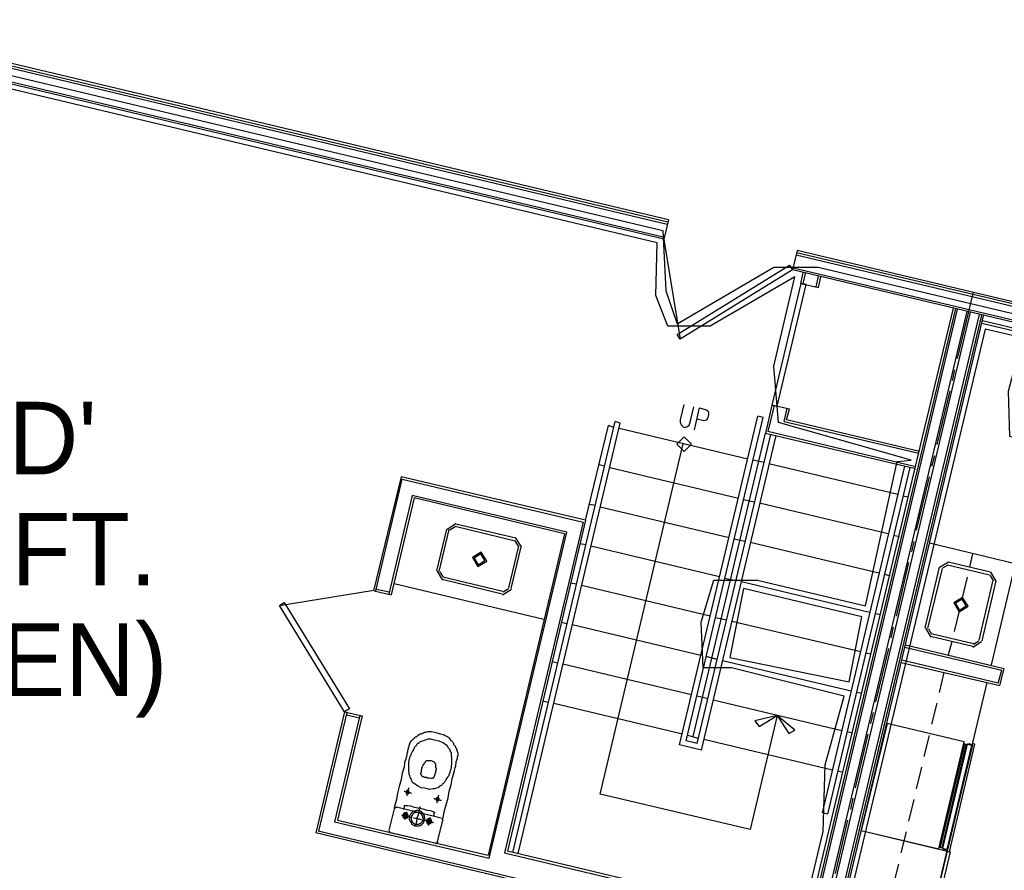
# Model space of a CAD drawing. Header units: feet. Extents: x -79 to 198, y -22 to 181.
# Tile 360 of 656: x 44 to 66, y 29 to 49. Entities that reach past the tile are written whole.
import ezdxf
from ezdxf.enums import TextEntityAlignment as Align

# ---------------------------------------------------------------- set-up
doc = ezdxf.new("R2010")
doc.units = ezdxf.units.FT
for name, color, linetype in [('A-AREA-COMUN', 252, 'CONTINUOUS'), ('A-AREA-UNIDAD', 30, 'CONTINUOUS'), ('A-LINEA', 7, 'CONTINUOUS'), ('A-TEXTO-PDF', 3, 'CONTINUOUS')]:
    doc.layers.add(name, color=color, linetype=linetype)

msp = doc.modelspace()

# ---------------------------------------------------------------- linework, layer by layer
at = {"layer": 'A-AREA-COMUN'}
msp.add_lwpolyline([(28.928, 50.9333), (58.208, 43.9644), (58.272, 42.5956), (58.528, 41.8489), (60.72, 43.1289), (61.728, 43.1289), (66.432, 42.0089)], dxfattribs=at)
at = {"layer": 'A-AREA-UNIDAD'}
for points in [[(58.912, 18.0444), (61.84, 30.3289), (61.888, 31.84), (62.32, 33.4044), (59.76, 34.0444), (59.12, 34.0444), (59.072, 35.0756), (59.36, 36.0356), (60.352, 36.0356), (62.8, 35.4489), (63.52, 38.72), (63.84, 38.7556), (60.832, 39.6089), (60.72, 40.8889), (61.2, 42.9156), (59.28, 41.7956), (58.32, 41.7956), (58.048, 42.4889), (58.08, 43.68), (28.96, 50.6133)], [(80.352, 43.2), (76.08, 44.2489), (77.2, 42.3289), (77.2, 41.28), (76.608, 41.0489), (75.328, 41.0489), (75.008, 39.7156), (73.408, 39.84), (73.28, 39.3956), (72.128, 39.3956), (72.08, 40.16), (70.912, 40.3556), (70.848, 40.64), (70.32, 38.4889), (69.088, 38.5244), (66.08, 39.2889), (66.048, 40.32), (66.368, 41.5289), (65.52, 41.7244), (62.048, 27.1644)]]:
    msp.add_lwpolyline(points, dxfattribs=at)
msp.add_lwpolyline([(60.032, 35.84), (59.728, 34.2756), (62.432, 33.7244), (62.72, 35.2)], close=True, dxfattribs=at)
at = {"layer": 'A-LINEA'}
for p, q in [((58.32, 44.1511), (17.88, 53.7644)), ((58.3067, 44.0978), (17.88, 53.7111)), ((58.3333, 44.2044), (17.8933, 53.8178)), ((58.24, 43.8044), (17.8, 53.4178)), ((58.2267, 43.7644), (17.7867, 53.3778)), ((58.3333, 44.2044), (58.2267, 43.7644)), ((58.2281, 43.7597), (58.5955, 41.4968)), ((61.2533, 43.5111), (61.1467, 43.0711)), ((74.6667, 40.2178), (61.2267, 43.4044)), ((74.6267, 40.2844), (61.24, 43.4578)), ((74.5867, 40.3378), (61.2533, 43.5111)), ((74.88, 39.8578), (61.16, 43.1111)), ((74.92, 39.7911), (61.1467, 43.0711)), ((61.3333, 42.7644), (61.3867, 43.0044)), ((61.3867, 42.7511), (61.44, 42.9911)), ((61.68, 42.6844), (61.7333, 42.9244)), ((64.8933, 41.0578), (65.2533, 42.5644)), ((59.04, 17.7244), (64.8533, 42.1911)), ((59.08, 17.6711), (64.8933, 42.1778)), ((59.24, 17.4444), (65.1067, 42.1244)), ((59.3067, 17.3644), (65.1867, 42.1111)), ((59.4667, 17.1511), (65.3867, 42.0578)), ((59.5067, 17.0978), (65.44, 42.0444)), ((59.5467, 17.0311), (65.48, 42.0311)), ((64.0533, 39.0844), (64.8, 42.2044)), ((65.44, 41.8578), (70.68, 40.6178)), ((70.7333, 40.6578), (65.4533, 41.9111)), ((64.7733, 40.5644), (64.8267, 40.8044)), ((64.4267, 39.1111), (64.72, 40.3244)), ((60.7333, 39.9911), (60.5867, 39.4044)), ((60.96, 39.6311), (61.0267, 39.9244)), ((54.8, 29.8578), (57.12, 39.6311)), ((54.92, 29.8311), (57.24, 39.5911)), ((56.4533, 37.3911), (56.9733, 39.5378)), ((57.0933, 39.4978), (56.9733, 39.5378)), ((57.24, 39.5911), (57.12, 39.6311)), ((58.5867, 32.2978), (60.36, 39.7511)), ((58.7333, 32.3911), (60.48, 39.7244)), ((60.48, 39.7244), (60.36, 39.7511)), ((60.96, 39.6311), (64.0133, 38.9111)), ((64.0267, 38.9511), (61.0133, 39.6711)), ((60.1333, 38.7778), (57.2133, 39.4711)), ((58.8933, 32.4844), (60.5333, 39.3644)), ((58.9867, 32.3244), (60.6533, 39.3378)), ((63.9467, 38.6044), (60.5867, 39.4044)), ((56.7867, 31.1778), (58.6667, 39.1244)), ((59.08, 32.1778), (60.7733, 39.3111)), ((58.9867, 17.7778), (64.0533, 39.0844)), ((56.88, 38.6178), (56.76, 38.6444)), ((60.4933, 38.6978), (60.2533, 38.7511)), ((63.5333, 37.9778), (60.6133, 38.6711)), ((64.3067, 38.6178), (64.3733, 38.8578)), ((59.92, 37.8844), (57, 38.5778)), ((61.8267, 30.7511), (63.6933, 38.6178)), ((61.9467, 30.7244), (63.8133, 38.5911)), ((52.2667, 38.3778), (51.64, 35.7911)), ((51.6933, 35.7911), (52.2933, 38.3244)), ((56.4533, 37.3911), (52.2667, 38.3778)), ((52.2933, 38.3244), (56.4, 37.3511)), ((63.96, 37.1644), (64.2533, 38.3778)), ((52.52, 37.9511), (51.9867, 35.7111)), ((52.56, 37.8978), (52.04, 35.6978)), ((56.0267, 37.1244), (52.52, 37.9511)), ((55.9733, 37.0844), (52.56, 37.8978)), ((56.6667, 37.7244), (56.5467, 37.7511)), ((60.28, 37.8044), (60.04, 37.8578)), ((63.32, 37.0844), (60.4, 37.7778)), ((63.7733, 37.9111), (63.6533, 37.9378)), ((59.7067, 36.9911), (56.7867, 37.6844)), ((53.5119, 37.3066), (53.3112, 37.183)), ((53.5067, 37.3111), (54.8667, 36.9911)), ((56.4, 37.3511), (54.6133, 29.8444)), ((56.4533, 37.3911), (54.68, 29.8844)), ((53.08, 36.2444), (53.3067, 37.1911)), ((53.1333, 36.2311), (53.36, 37.1778)), ((53.4965, 37.2417), (53.376, 37.1676)), ((53.4933, 37.2578), (54.8533, 36.9244)), ((55.9733, 37.0844), (54.24, 29.7911)), ((54.2667, 29.7244), (56.0267, 37.1244)), ((54.9306, 36.8013), (54.8565, 36.9217)), ((54.9955, 36.7859), (54.8719, 36.9866)), ((56.4533, 36.8311), (56.3333, 36.8578)), ((60.0667, 36.9111), (59.8267, 36.9644)), ((63.1067, 36.1911), (60.1867, 36.8844)), ((63.5733, 37.0178), (63.44, 37.0444)), ((63.8533, 36.6711), (63.9067, 36.9111)), ((66.2, 36.4044), (64.2533, 36.8711)), ((54.9333, 36.8044), (54.7067, 35.8578)), ((54.9867, 36.7911), (54.76, 35.8444)), ((59.4933, 36.1111), (56.5733, 36.8044)), ((63.5067, 35.2178), (63.7867, 36.4311)), ((64.6852, 36.4399), (64.4845, 36.3163)), ((64.68, 36.4444), (65.64, 36.2178)), ((65.2267, 36.6311), (65.16, 36.3378)), ((53.0845, 36.2363), (53.2081, 36.0356)), ((53.1494, 36.2209), (53.2235, 36.1005)), ((64.16, 34.9511), (64.48, 36.3244)), ((64.2133, 34.9378), (64.5467, 36.2978)), ((64.6698, 36.3751), (64.5494, 36.3009)), ((64.6667, 36.3778), (65.6133, 36.1511)), ((65.7688, 36.0126), (65.6452, 36.2133)), ((66.2, 36.4044), (65.6533, 34.1111)), ((54.56, 35.7111), (53.2, 36.0444)), ((54.5733, 35.7778), (53.2133, 36.0978)), ((56.24, 35.9378), (56.12, 35.9644)), ((59.8533, 36.0178), (59.6133, 36.0711)), ((62.8933, 35.2978), (59.9867, 35.9911)), ((63.36, 36.1244), (63.2267, 36.1644)), ((65.1067, 36.0978), (64.9867, 35.6044)), ((65.6933, 36.0311), (65.3733, 34.6711)), ((65.76, 36.0178), (65.44, 34.6578)), ((65.704, 36.028), (65.6298, 36.1484)), ((51.6485, 35.7943), (49.5074, 35.4502)), ((51.6533, 35.7911), (52.04, 35.6978)), ((51.7067, 35.8311), (52, 35.7644)), ((55.5067, 35.1378), (52.1067, 35.9511)), ((54.5681, 35.7023), (54.7688, 35.8259)), ((54.5835, 35.7672), (54.704, 35.8413)), ((59.28, 35.2178), (56.36, 35.9111)), ((64.9333, 35.3644), (64.8133, 34.8711)), ((56.0267, 35.0444), (55.9067, 35.0711)), ((59.6533, 35.1244), (59.4, 35.1778)), ((62.6933, 34.4044), (59.7733, 35.0978)), ((63.1467, 35.2444), (63.0267, 35.2711)), ((59.0667, 34.3244), (56.1467, 35.0178)), ((63.3867, 34.7244), (63.44, 34.9644)), ((64.1645, 34.943), (64.2881, 34.7423)), ((64.2294, 34.9276), (64.3035, 34.8072)), ((65.24, 34.5244), (64.28, 34.7511)), ((65.2533, 34.5911), (64.2933, 34.8178)), ((64.76, 34.6311), (64.68, 34.3378)), ((65.2348, 34.5156), (65.4355, 34.6392)), ((65.2502, 34.5805), (65.3706, 34.6547)), ((63.04, 33.2711), (63.3333, 34.4844)), ((63.6933, 34.5111), (65.8933, 33.9911)), ((63.7067, 34.5644), (65.9467, 34.0311)), ((55.8133, 34.1511), (55.6933, 34.1778)), ((59.44, 34.2311), (59.1867, 34.2978)), ((62.48, 33.5111), (59.56, 34.2044)), ((62.9333, 34.3511), (62.8133, 34.3778)), ((65.8133, 33.6978), (63.6267, 34.2178)), ((58.8533, 33.4311), (55.9333, 34.1244)), ((63.6133, 34.1644), (65.8533, 33.6444)), ((65.8133, 33.6978), (65.8933, 33.9911)), ((65.8533, 33.6444), (65.9467, 34.0311)), ((64.48, 33.4844), (64.5867, 33.9378)), ((61.6, 17.0444), (65.56, 33.7111)), ((55.6, 33.2578), (55.48, 33.2844)), ((59.2267, 33.3378), (58.9867, 33.4044)), ((62.2667, 32.6178), (59.3467, 33.3111)), ((62.72, 33.4578), (62.6, 33.4844)), ((58.6533, 32.5378), (55.7333, 33.2311)), ((64.3067, 32.7644), (64.4267, 33.2444)), ((50.9867, 33.0444), (50.3333, 30.2978)), ((50.4, 30.3378), (51.04, 33.0311)), ((51.3333, 32.9644), (50.76, 30.5511)), ((51.3867, 32.9511), (50.8267, 30.5911)), ((50.9867, 33.0444), (51.3867, 32.9511)), ((51.0267, 32.9778), (51.32, 32.9111)), ((62.92, 32.7778), (62.9867, 33.0311)), ((58.9867, 32.3244), (58.7333, 32.3911)), ((59.0133, 32.4444), (58.7733, 32.5111)), ((62.0533, 31.7244), (59.1333, 32.4178)), ((62.5067, 32.5644), (62.3867, 32.5911)), ((62.5733, 31.3244), (62.8667, 32.5378)), ((64.1333, 32.0311), (64.2533, 32.5111)), ((65.1333, 31.8844), (65.2533, 32.4178)), ((59.08, 32.1778), (58.5867, 32.2978)), ((64.5067, 29.9778), (65.0533, 32.3111)), ((64.5067, 29.9778), (65.0533, 32.3111)), ((65.08, 32.2978), (64.5333, 29.9644)), ((65.08, 32.2978), (64.5333, 29.9644)), ((63.96, 31.2978), (64.08, 31.7911)), ((62.2933, 31.6711), (62.1733, 31.6978)), ((64.96, 31.1511), (65.0667, 31.6444)), ((62.4667, 30.8311), (62.52, 31.0844)), ((63.7867, 30.5644), (63.9067, 31.0578)), ((52.1067, 30.8444), (51.9867, 30.3644)), ((52.1641, 30.8832), (52.1079, 30.8486)), ((53.1733, 30.6311), (52.16, 30.8844)), ((64.7867, 30.4178), (64.8933, 30.9111)), ((53.2254, 30.5737), (53.1908, 30.6298)), ((61.9467, 30.7244), (61.8267, 30.7511)), ((50.76, 30.5511), (54.2667, 29.7244)), ((50.8267, 30.5911), (54.24, 29.7911)), ((53.0933, 30.0978), (53.2133, 30.5911)), ((62.12, 29.3778), (62.4, 30.5911)), ((61.3467, 27.6711), (50.3333, 30.2978)), ((61.36, 27.7244), (50.3867, 30.3378)), ((51.9879, 30.3552), (52.0225, 30.299)), ((52.0133, 30.3111), (53.04, 30.0711)), ((62.7067, 30.3511), (64.72, 29.8711)), ((63.6133, 29.8444), (63.7333, 30.3244)), ((64.6133, 29.6978), (64.72, 30.1778)), ((53.0492, 30.059), (53.1054, 30.0937)), ((54.6133, 29.8444), (61.48, 28.2178)), ((61.48, 28.2711), (54.68, 29.8844)), ((64.6533, 29.8844), (64.08, 27.4444)), ((64.72, 29.8711), (64.1467, 27.4311)), ((63.44, 29.1111), (63.56, 29.5911))]:
    msp.add_line(p, q, dxfattribs=at)
for points in [[(61.1467, 43.0711), (58.6, 41.4978), (58.5333, 41.6044), (61.08, 43.1778), (61.1467, 43.0711)], [(61.3333, 42.7644), (61.7333, 42.6711), (61.7867, 42.9111)], [(60.8, 39.9778), (61.4533, 42.7378), (61.3333, 42.7644), (60.68, 40.0044), (60.8, 39.9778)], [(58.68, 40.0178), (58.6, 39.6711), (58.6, 39.6044), (58.6267, 39.5511), (58.6667, 39.5111), (58.6933, 39.4978), (58.7467, 39.5111), (58.8, 39.5511), (58.8267, 39.6178), (58.9067, 39.9644)], [(60.68, 40.0044), (60.5333, 39.3644), (63.9333, 38.5644)], [(61.0133, 39.6711), (61.08, 39.9111), (60.68, 40.0044)], [(58.92, 39.4444), (59.04, 39.9378), (59.1867, 39.8978), (59.2267, 39.8711), (59.24, 39.8444), (59.24, 39.7911), (59.2267, 39.7244), (59.2, 39.6711), (59.1867, 39.6578), (59.1333, 39.6444), (58.9867, 39.6844)], [(58.8533, 39.1178), (58.6867, 39.2844), (58.52, 39.1178), (58.6867, 38.9511), (58.8533, 39.1178)], [(54.2088, 36.4659), (54.0852, 36.6666), (53.8845, 36.543), (54.0081, 36.3423), (54.2088, 36.4659)], [(54.1699, 36.4752), (54.076, 36.6277), (53.9234, 36.5337), (54.0174, 36.3812), (54.1699, 36.4752)], [(50.9867, 33.0444), (49.5067, 35.4578), (49.6133, 35.5244), (51.0933, 33.1111), (50.9867, 33.0444)], [(64.9281, 35.3156), (65.1288, 35.4392), (65.0052, 35.6399), (64.8045, 35.5163), (64.9281, 35.3156)], [(64.9374, 35.3545), (65.0899, 35.4485), (64.996, 35.601), (64.8434, 35.5071), (64.9374, 35.3545)], [(60.8, 32.9644), (60.1867, 30.3778), (56.7867, 31.1778)], [(61.2, 32.6311), (60.8, 32.9644), (60.2933, 32.8444), (60.3867, 32.7111), (60.8, 32.9644), (61.0667, 32.5511), (61.2, 32.6311)], [(64.4667, 29.9378), (65.04, 32.3644), (63.2933, 32.7778), (62.7067, 30.3511), (64.4667, 29.9378)], [(53.2133, 30.5911), (53.2133, 30.6178), (53.2267, 30.6844), (53.2533, 30.8044), (53.2933, 30.9378), (53.3333, 31.0978), (53.36, 31.2444), (53.4, 31.3911), (53.4267, 31.5244), (53.4533, 31.6311), (53.48, 31.7111), (53.4933, 31.7778), (53.5067, 31.8178), (53.5067, 31.8444), (53.5067, 31.8578), (53.52, 31.8711), (53.52, 31.8844), (53.52, 31.8978), (53.52, 31.9111), (53.52, 31.9244), (53.5333, 31.9378), (53.5333, 31.9511), (53.5333, 31.9644), (53.5467, 31.9778), (53.5467, 31.9911), (53.5467, 32.0178), (53.5467, 32.0311), (53.56, 32.0444), (53.56, 32.0578), (53.56, 32.0711), (53.56, 32.0844), (53.56, 32.0978), (53.56, 32.1111), (53.5467, 32.1378), (53.5467, 32.1511), (53.5467, 32.1644), (53.5333, 32.1778), (53.5333, 32.2044), (53.52, 32.2178), (53.5067, 32.2311), (53.5067, 32.2444), (53.4933, 32.2711), (53.48, 32.2844), (53.4667, 32.2978), (53.4667, 32.3244), (53.4533, 32.3378), (53.44, 32.3511), (53.4267, 32.3778), (53.4, 32.3911), (53.3867, 32.4178), (53.3733, 32.4444), (53.3467, 32.4578), (53.3067, 32.4844), (53.2667, 32.4978), (53.2267, 32.5244), (53.16, 32.5378), (53.0933, 32.5644), (53.0267, 32.5778), (52.96, 32.5911), (52.9067, 32.5911), (52.8667, 32.5911), (52.8267, 32.5778), (52.8, 32.5778), (52.7733, 32.5644), (52.7467, 32.5511), (52.72, 32.5378), (52.6933, 32.5378), (52.68, 32.5244), (52.6533, 32.5111), (52.64, 32.4978), (52.6267, 32.4844), (52.6133, 32.4711), (52.5867, 32.4711), (52.5733, 32.4578), (52.56, 32.4444), (52.5467, 32.4311), (52.5333, 32.4178), (52.52, 32.4044), (52.5067, 32.3911), (52.4933, 32.3778), (52.48, 32.3778), (52.48, 32.3644), (52.4667, 32.3511), (52.4667, 32.3378), (52.4533, 32.3111), (52.4533, 32.2978), (52.44, 32.2844), (52.44, 32.2711), (52.44, 32.2578), (52.44, 32.2444), (52.4267, 32.2311), (52.4267, 32.2178), (52.4267, 32.2044), (52.4267, 32.1911), (52.4133, 32.1778), (52.4133, 32.1644), (52.4133, 32.1511), (52.4133, 32.1378), (52.4133, 32.1244), (52.4, 32.1111), (52.4, 32.0844), (52.3867, 32.0311), (52.3733, 31.9778), (52.3467, 31.8978), (52.3333, 31.7911), (52.2933, 31.6578), (52.2667, 31.5111), (52.2267, 31.3511), (52.1867, 31.2044), (52.16, 31.0578), (52.1333, 30.9511), (52.1067, 30.8711), (52.1067, 30.8444)], [(52.8, 31.3111), (52.72, 31.3244), (52.6667, 31.3511), (52.6267, 31.3778), (52.5867, 31.4044), (52.5467, 31.4311), (52.52, 31.4578), (52.5067, 31.4978), (52.4933, 31.5244), (52.48, 31.5511), (52.4667, 31.5778), (52.4667, 31.6044), (52.4533, 31.6178), (52.4533, 31.6444), (52.4533, 31.6711), (52.44, 31.6844), (52.44, 31.7111), (52.44, 31.7244), (52.44, 31.7511), (52.44, 31.7644), (52.44, 31.7911), (52.44, 31.8178), (52.44, 31.8311), (52.44, 31.8578), (52.44, 31.8844), (52.44, 31.9111), (52.4533, 31.9378), (52.4533, 31.9644), (52.4667, 31.9911), (52.4667, 32.0178), (52.48, 32.0444), (52.4933, 32.0711), (52.5067, 32.0978), (52.5067, 32.1111), (52.52, 32.1378), (52.5333, 32.1511), (52.5467, 32.1778), (52.5467, 32.1911), (52.56, 32.2044), (52.5733, 32.2311), (52.5733, 32.2444), (52.5867, 32.2578), (52.6, 32.2711), (52.6133, 32.2844), (52.6267, 32.2978), (52.64, 32.3244), (52.6533, 32.3378), (52.68, 32.3511), (52.6933, 32.3644), (52.7333, 32.3778), (52.76, 32.3911), (52.8, 32.4044), (52.84, 32.4178), (52.88, 32.4311), (52.9333, 32.4311), (52.9867, 32.4178), (53.0533, 32.4044), (53.12, 32.3911), (53.1733, 32.3644), (53.2133, 32.3511), (53.2533, 32.3244), (53.2933, 32.2978), (53.32, 32.2578), (53.3333, 32.2311), (53.36, 32.2044), (53.3733, 32.1911), (53.3733, 32.1644), (53.3867, 32.1378), (53.4, 32.1244), (53.4, 32.0978), (53.4, 32.0844), (53.4, 32.0578), (53.4, 32.0444), (53.4133, 32.0311), (53.4133, 32.0044), (53.4133, 31.9911), (53.4133, 31.9644), (53.4133, 31.9511), (53.4133, 31.9244), (53.4133, 31.8978), (53.4133, 31.8711), (53.4133, 31.8578), (53.4, 31.8178), (53.4, 31.7911), (53.4, 31.7644), (53.3867, 31.7378), (53.3867, 31.7111), (53.3733, 31.6844), (53.3733, 31.6578), (53.36, 31.6444), (53.3467, 31.6178), (53.3467, 31.5911), (53.3333, 31.5778), (53.32, 31.5644), (53.3067, 31.5378), (53.2933, 31.5244), (53.2933, 31.5111), (53.28, 31.4844), (53.2667, 31.4711), (53.2533, 31.4578), (53.24, 31.4311), (53.2267, 31.4178), (53.2, 31.4044), (53.1867, 31.3778), (53.16, 31.3644), (53.1333, 31.3511), (53.1067, 31.3244), (53.0667, 31.3111), (53.0267, 31.2978), (52.9867, 31.2978), (52.92, 31.2844), (52.8667, 31.2978), (52.8, 31.3111)], [(64.6533, 29.9111), (64.5733, 29.9244), (64.56, 29.9511), (64.5467, 29.9511), (64.5333, 29.9644), (64.5067, 29.9644), (64.5067, 29.9778), (64.48, 29.9778), (65.04, 32.3244), (65.0533, 32.3111), (65.0667, 32.3244), (65.08, 32.2978), (65.1067, 32.3111), (65.12, 32.3111), (65.1467, 32.3244), (65.2267, 32.2978), (64.6533, 29.9111)], [(64.6533, 29.9111), (64.5733, 29.9244), (64.56, 29.9511), (64.5467, 29.9511), (64.5333, 29.9644), (64.5067, 29.9644), (64.5067, 29.9778), (64.48, 29.9778), (65.04, 32.3244), (65.0533, 32.3111), (65.0667, 32.3244), (65.08, 32.2978), (65.1067, 32.3111), (65.12, 32.3111), (65.1467, 32.3244), (65.2267, 32.2978), (64.6533, 29.9111)], [(65.2133, 32.2844), (65.1067, 32.3111), (64.5467, 29.9511), (64.6533, 29.9244), (65.2133, 32.2844)], [(65.2133, 32.2844), (65.1067, 32.3111), (64.5467, 29.9511), (64.6533, 29.9244), (65.2133, 32.2844)], [(65.28, 32.3111), (65.2267, 32.3244), (64.6533, 29.8844), (64.7067, 29.8711), (65.28, 32.3111)], [(65.28, 32.3111), (65.2267, 32.3244), (64.6533, 29.8844), (64.7067, 29.8711), (65.28, 32.3111)], [(52.96, 31.5378), (52.9733, 31.5378), (52.9867, 31.5511), (53, 31.5511), (53.0133, 31.5511), (53.0133, 31.5644), (53.0267, 31.5778), (53.0267, 31.5911), (53.0267, 31.6044), (53.04, 31.6178), (53.04, 31.6311), (53.04, 31.6444), (53.04, 31.6578), (53.0533, 31.6711), (53.0533, 31.6844), (53.0533, 31.6978), (53.0533, 31.7111), (53.0533, 31.7244), (53.0667, 31.7378), (53.0667, 31.7511), (53.0667, 31.7644), (53.0533, 31.7778), (53.0533, 31.7911), (53.0533, 31.8044), (53.0533, 31.8178), (53.0533, 31.8311), (53.0533, 31.8444), (53.0533, 31.8578), (53.04, 31.8711), (53.04, 31.8844), (53.0267, 31.8978), (53, 31.9111), (52.9733, 31.9244), (52.9467, 31.9378), (52.9067, 31.9378), (52.88, 31.9378), (52.8533, 31.9378), (52.84, 31.9378), (52.8267, 31.9244), (52.8133, 31.9111), (52.8133, 31.8978), (52.8, 31.8844), (52.7867, 31.8711), (52.7867, 31.8578), (52.7733, 31.8578), (52.7733, 31.8444), (52.76, 31.8444), (52.76, 31.8311), (52.76, 31.8178), (52.7467, 31.8044), (52.7467, 31.7911), (52.7333, 31.7778), (52.7333, 31.7644), (52.7333, 31.7511), (52.7333, 31.7378), (52.72, 31.7111), (52.72, 31.6978), (52.72, 31.6844), (52.72, 31.6711), (52.7067, 31.6578), (52.7067, 31.6444), (52.7067, 31.6311), (52.72, 31.6311), (52.72, 31.6178), (52.7333, 31.6044), (52.7333, 31.5911), (52.7467, 31.5911), (52.7467, 31.5778), (52.76, 31.5778), (52.7733, 31.5778), (52.8, 31.5644), (52.84, 31.5644), (52.8667, 31.5511), (52.9067, 31.5511), (52.9333, 31.5378), (52.9467, 31.5378), (52.96, 31.5378)], [(52.44, 31.3244), (52.44, 31.3111), (52.4267, 31.2978), (52.4267, 31.2711), (52.4133, 31.2444), (52.4133, 31.2178), (52.4, 31.1778), (52.4, 31.1644), (52.4, 31.1378)], [(52.3333, 31.2444), (52.3467, 31.2444), (52.3733, 31.2311), (52.4, 31.2311), (52.44, 31.2178), (52.4667, 31.2178), (52.4933, 31.2044), (52.5067, 31.2044)], [(52.4267, 31.2578), (52.4133, 31.2578), (52.4, 31.2578), (52.3867, 31.2444), (52.3867, 31.2311), (52.3733, 31.2311), (52.3733, 31.2178), (52.3867, 31.2178), (52.3867, 31.2044), (52.4, 31.1911), (52.4133, 31.1911), (52.4267, 31.1911), (52.44, 31.1911), (52.44, 31.2044), (52.4533, 31.2044), (52.4533, 31.2178), (52.4533, 31.2311), (52.44, 31.2444), (52.44, 31.2578), (52.4267, 31.2578)], [(53.0133, 31.0844), (53.0267, 31.0711), (53.0533, 31.0711), (53.08, 31.0711), (53.1067, 31.0578), (53.1467, 31.0444), (53.16, 31.0444), (53.1867, 31.0444)], [(53.1067, 31.0978), (53.0933, 31.0978), (53.08, 31.0978), (53.0667, 31.0978), (53.0667, 31.0844), (53.0667, 31.0711), (53.0533, 31.0711), (53.0533, 31.0578), (53.0667, 31.0578), (53.0667, 31.0444), (53.0667, 31.0311), (53.08, 31.0311), (53.0933, 31.0311), (53.1067, 31.0311), (53.12, 31.0311), (53.12, 31.0444), (53.1333, 31.0578), (53.1333, 31.0711), (53.12, 31.0844), (53.12, 31.0978), (53.1067, 31.0978)], [(53.12, 31.1511), (53.1067, 31.1378), (53.1067, 31.1111), (53.0933, 31.0844), (53.0933, 31.0444), (53.08, 31.0178), (53.08, 31.0044), (53.08, 30.9778), (53.0667, 30.9778)], [(52.3333, 30.8311), (52.3333, 30.8444), (52.3333, 30.8711), (52.3467, 30.8844), (52.3467, 30.8978), (52.3467, 30.9111), (52.3467, 30.9244), (52.36, 30.9244), (52.3733, 30.9244), (52.3867, 30.9244), (52.4133, 30.9244), (52.48, 30.9111), (52.56, 30.8844), (52.6533, 30.8711), (52.76, 30.8444), (52.8533, 30.8178), (52.9333, 30.8044), (52.9733, 30.7911), (53, 30.7778), (53.0133, 30.7778), (53.0267, 30.7644), (53.0267, 30.7511), (53.0133, 30.7378), (53.0133, 30.7244), (53.0133, 30.7111), (53.0133, 30.6978), (53.0133, 30.6844), (53, 30.6844)], [(52.6933, 30.8978), (52.6933, 30.8844), (52.68, 30.8444), (52.6667, 30.7778), (52.6533, 30.7111), (52.6267, 30.6311), (52.6133, 30.5644), (52.6, 30.4978), (52.5867, 30.4578), (52.5867, 30.4444)], [(52.28, 30.7111), (52.3067, 30.6978), (52.3333, 30.6978), (52.3733, 30.6844), (52.4133, 30.6844), (52.44, 30.6711), (52.48, 30.6578), (52.4933, 30.6578), (52.5067, 30.6578)], [(52.3733, 30.7511), (52.36, 30.7511), (52.3467, 30.7511), (52.3333, 30.7378), (52.32, 30.7378), (52.32, 30.7244), (52.3067, 30.7111), (52.3067, 30.6978), (52.3067, 30.6844), (52.3067, 30.6711), (52.3067, 30.6578), (52.32, 30.6578), (52.32, 30.6444), (52.3333, 30.6444), (52.3467, 30.6311), (52.36, 30.6311), (52.3733, 30.6311), (52.3867, 30.6311), (52.4, 30.6444), (52.4133, 30.6444), (52.4133, 30.6578), (52.4267, 30.6711), (52.4267, 30.6844), (52.4267, 30.6978), (52.4267, 30.7111), (52.4133, 30.7111), (52.4133, 30.7244), (52.4133, 30.7378), (52.4, 30.7378), (52.3867, 30.7511), (52.3733, 30.7511)], [(52.3733, 30.7244), (52.36, 30.7244), (52.3467, 30.7244), (52.3467, 30.7111), (52.3333, 30.7111), (52.3333, 30.6978), (52.3333, 30.6844), (52.3333, 30.6711), (52.3467, 30.6711), (52.3467, 30.6578), (52.36, 30.6578), (52.3733, 30.6578), (52.3867, 30.6711), (52.4, 30.6711), (52.4, 30.6844), (52.4, 30.6978), (52.3867, 30.7111), (52.3733, 30.7244)], [(52.3867, 30.7778), (52.3867, 30.7644), (52.3733, 30.7378), (52.3733, 30.7111), (52.36, 30.6844), (52.36, 30.6444), (52.3467, 30.6311), (52.3467, 30.6044)], [(52.6667, 30.8044), (52.64, 30.8044), (52.6133, 30.8044), (52.5733, 30.7911), (52.5467, 30.7911), (52.52, 30.7644), (52.5067, 30.7511), (52.48, 30.7244), (52.4667, 30.6978), (52.4533, 30.6711), (52.4533, 30.6311), (52.4533, 30.6044), (52.4667, 30.5778), (52.48, 30.5511), (52.4933, 30.5244), (52.5067, 30.4978), (52.5333, 30.4844), (52.56, 30.4711), (52.5867, 30.4578), (52.6267, 30.4578), (52.6533, 30.4578), (52.68, 30.4578), (52.7067, 30.4711), (52.7333, 30.4844), (52.76, 30.5111), (52.7733, 30.5244), (52.7867, 30.5511), (52.8, 30.5911), (52.8133, 30.6178), (52.8, 30.6444), (52.8, 30.6844), (52.7867, 30.7111), (52.7733, 30.7378), (52.7467, 30.7511), (52.7333, 30.7778), (52.7067, 30.7911), (52.6667, 30.8044)], [(52.6667, 30.7644), (52.64, 30.7644), (52.6133, 30.7644), (52.5867, 30.7511), (52.5733, 30.7511), (52.5467, 30.7378), (52.5333, 30.7244), (52.52, 30.6978), (52.5067, 30.6844), (52.5067, 30.6578), (52.4933, 30.6311), (52.4933, 30.6044), (52.5067, 30.5911), (52.5067, 30.5644), (52.52, 30.5511), (52.5333, 30.5244), (52.56, 30.5111), (52.5733, 30.4978), (52.6, 30.4978), (52.6267, 30.4978), (52.6533, 30.4978), (52.6667, 30.4978), (52.6933, 30.5111), (52.7067, 30.5111), (52.7333, 30.5378), (52.7467, 30.5511), (52.76, 30.5778), (52.76, 30.5911), (52.7733, 30.6178), (52.76, 30.6444), (52.76, 30.6711), (52.7467, 30.6844), (52.7467, 30.7111), (52.72, 30.7244), (52.7067, 30.7378), (52.68, 30.7511), (52.6667, 30.7644)], [(52.5467, 30.6444), (52.56, 30.6444), (52.5733, 30.6444), (52.6, 30.6311), (52.6267, 30.6311), (52.6533, 30.6178), (52.68, 30.6178), (52.7067, 30.6044), (52.72, 30.6044), (52.7333, 30.6044)], [(52.92, 30.6178), (52.9067, 30.6178), (52.8933, 30.6178), (52.88, 30.6178), (52.8667, 30.6044), (52.8533, 30.6044), (52.8533, 30.5911), (52.84, 30.5911), (52.84, 30.5778), (52.84, 30.5644), (52.84, 30.5511), (52.8533, 30.5378), (52.8533, 30.5244), (52.8667, 30.5111), (52.88, 30.5111), (52.8933, 30.5111), (52.8933, 30.4978), (52.9067, 30.4978), (52.92, 30.5111), (52.9333, 30.5111), (52.9467, 30.5244), (52.96, 30.5378), (52.96, 30.5511), (52.96, 30.5644), (52.96, 30.5778), (52.96, 30.5911), (52.9467, 30.6044), (52.9333, 30.6178), (52.92, 30.6178)], [(52.92, 30.6578), (52.92, 30.6444), (52.92, 30.6311), (52.9067, 30.6044), (52.9067, 30.5778), (52.8933, 30.5511), (52.8933, 30.5244), (52.88, 30.4978), (52.88, 30.4844), (52.88, 30.4711)], [(52.7733, 30.5911), (52.7867, 30.5911), (52.8, 30.5911), (52.8267, 30.5778), (52.8667, 30.5644), (52.9067, 30.5644), (52.9333, 30.5511), (52.9733, 30.5511), (52.9867, 30.5378), (53, 30.5378)], [(52.9067, 30.5911), (52.8933, 30.5911), (52.88, 30.5911), (52.88, 30.5778), (52.8667, 30.5778), (52.8667, 30.5644), (52.8667, 30.5511), (52.88, 30.5511), (52.88, 30.5378), (52.8933, 30.5378), (52.9067, 30.5378), (52.92, 30.5378), (52.9333, 30.5511), (52.9333, 30.5644), (52.9333, 30.5778), (52.92, 30.5778), (52.92, 30.5911), (52.9067, 30.5911)]]:
    msp.add_lwpolyline(points, dxfattribs=at)

# ---------------------------------------------------------------- texts
at = {"layer": 'A-TEXTO-PDF'}
for s, p in [("'1ND'", (42.7427, 38.4318)), ('FT.', (45.0736, 35.9118)), ('DEN)', (44.2751, 33.4052))]:
    msp.add_text(s, height=1.646, dxfattribs=at).set_placement(p, align=Align.CENTER)

doc.saveas('drawing.dxf')
